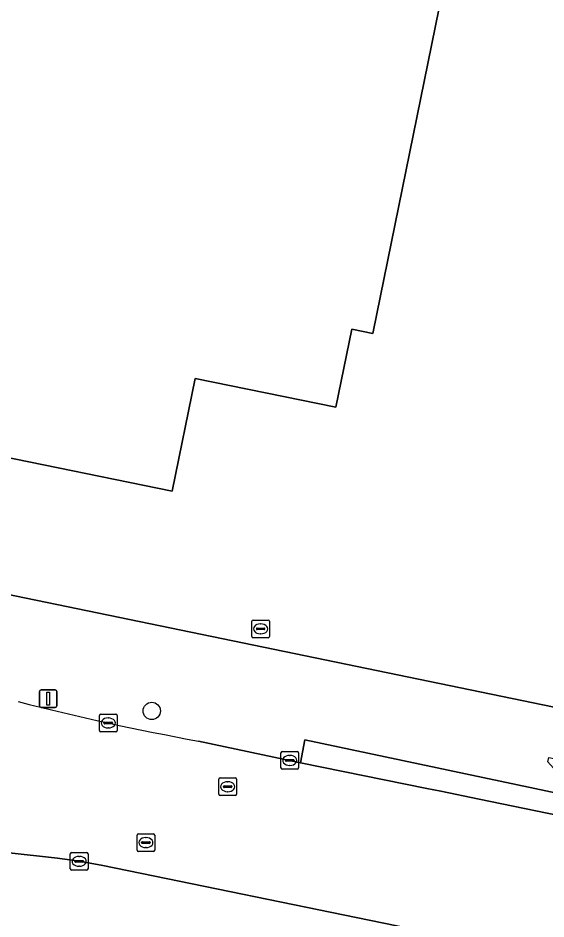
# Model space of a CAD drawing. Extents: x 157692 to 159674, y 381452 to 383291.
# Drawn here: x 158216.4 to 158246.3, y 382543.7 to 382594.7 of the extents above; entities that cross this region are included whole.
import ezdxf

# ---------------------------------------------------------------- set-up
doc = ezdxf.new("R2010")
doc.units = 0
for name, color, linetype in [('IMGEO_Boom', 7, 'Continuous'), ('IMGEO_Erf', 7, 'Continuous'), ('IMGEO_Kolk', 7, 'Continuous'), ('IMGEO_Lichtmast', 7, 'Continuous'), ('IMGEO_Pand', 7, 'Continuous'), ('IMGEO_Rijbaan_lokaal_gesloten', 7, 'Continuous'), ('IMGEO_Rioolput', 7, 'Continuous'), ('IMGEO_Voetpad_open', 7, 'Continuous')]:
    doc.layers.add(name, color=color, linetype=linetype)

msp = doc.modelspace()

# ---------------------------------------------------------------- linework, layer by layer
at = {"layer": 'IMGEO_Boom'}
msp.add_circle((158223.958, 382555.463), 0.489, dxfattribs=at)
at = {"layer": 'IMGEO_Erf'}
for points in [[(158243.757, 382612.546), (158236.473, 382576.8), (158235.277, 382577.044), (158234.376, 382572.635), (158226.41, 382574.263), (158225.105, 382567.884), (158204.086, 382572.182), (158205.004, 382576.617), (158202.528, 382577.106), (158203.883, 382583.785), (158206.933, 382583.154), (158214.188, 382618.547)], [(158195.722, 382566.191), (158274.782, 382549.891), (158311.051, 382542.412), (158311.095, 382542.581), (158321.419, 382540.176), (158391.337, 382525.614), (158405.273, 382522.711), (158421.57, 382519.396), (158421.623, 382519.691), (158430.232, 382517.917), (158430.22, 382517.771), (158448.226, 382514.066), (158448.261, 382514.179), (158456.419, 382512.52)]]:
    msp.add_lwpolyline(points, dxfattribs=at)
at = {"layer": 'IMGEO_Kolk'}
for p, q in [((158220.995, 382554.356), (158220.995, 382555.208)), ((158221.07, 382555.282), (158221.922, 382555.282)), ((158221.996, 382555.208), (158221.996, 382554.356)), ((158221.254, 382554.776), (158221.254, 382554.788)), ((158221.692, 382554.739), (158221.294, 382554.739)), ((158221.297, 382554.825), (158221.695, 382554.825)), ((158221.483, 382555.062), (158221.508, 382555.062)), ((158221.738, 382554.788), (158221.738, 382554.776)), ((158221.922, 382554.282), (158221.07, 382554.282)), ((158221.506, 382554.502), (158221.481, 382554.502)), ((158231.267, 382552.237), (158231.267, 382553.089)), ((158231.342, 382553.163), (158232.194, 382553.163)), ((158232.268, 382553.089), (158232.268, 382552.237)), ((158231.526, 382552.657), (158231.526, 382552.669)), ((158231.964, 382552.62), (158231.566, 382552.62)), ((158231.569, 382552.706), (158231.967, 382552.706)), ((158231.755, 382552.943), (158231.78, 382552.943)), ((158232.01, 382552.669), (158232.01, 382552.657)), ((158232.194, 382552.163), (158231.342, 382552.163)), ((158231.778, 382552.383), (158231.753, 382552.383)), ((158219.423, 382547.455), (158220.275, 382547.455)), ((158219.348, 382546.529), (158219.348, 382547.381)), ((158219.607, 382546.949), (158219.607, 382546.961)), ((158219.65, 382546.998), (158220.048, 382546.998)), ((158219.836, 382547.235), (158219.861, 382547.235)), ((158220.091, 382546.961), (158220.091, 382546.949)), ((158220.349, 382547.381), (158220.349, 382546.529)), ((158220.275, 382546.455), (158219.423, 382546.455)), ((158220.045, 382546.912), (158219.647, 382546.912)), ((158219.859, 382546.675), (158219.834, 382546.675))]:
    msp.add_line(p, q, dxfattribs=at)
for points in [[(158220.995, 382554.356), (158220.995, 382555.208)], [(158221.07, 382555.282), (158221.922, 382555.282)], [(158221.996, 382555.208), (158221.996, 382554.356)], [(158221.922, 382554.282), (158221.07, 382554.282)], [(158231.267, 382552.237), (158231.267, 382553.089)], [(158231.342, 382553.163), (158232.194, 382553.163)], [(158232.268, 382553.089), (158232.268, 382552.237)], [(158232.194, 382552.163), (158231.342, 382552.163)], [(158219.423, 382547.455), (158220.275, 382547.455)], [(158219.348, 382546.529), (158219.348, 382547.381)], [(158220.349, 382547.381), (158220.349, 382546.529)], [(158220.275, 382546.455), (158219.423, 382546.455)]]:
    msp.add_lwpolyline(points, dxfattribs=at)
for centre, radius, start, end in [((158221.072, 382555.206), 0.0765, 91.552, 178.448), ((158221.072, 382555.206), 0.0765, 91.552, 178.448), ((158221.92, 382555.206), 0.0765, 1.552, 88.448), ((158221.92, 382555.206), 0.0765, 1.552, 88.448), ((158221.294, 382554.785), 0.0403, 85.8775, 175.7526), ((158221.291, 382554.775), 0.0366, 178.938, 274.7102), ((158221.695, 382554.782), 0.043, 264.8664, 352.4533), ((158221.699, 382554.787), 0.0386, 1.7309, 96.639), ((158221.072, 382554.358), 0.0765, 181.552, 268.448), ((158221.072, 382554.358), 0.0765, 181.552, 268.448), ((158221.92, 382554.358), 0.0765, 271.552, 358.448), ((158221.92, 382554.358), 0.0765, 271.552, 358.448), ((158231.344, 382553.087), 0.0765, 91.552, 178.448), ((158231.344, 382553.087), 0.0765, 91.552, 178.448), ((158232.192, 382553.087), 0.0765, 1.552, 88.448), ((158232.192, 382553.087), 0.0765, 1.552, 88.448), ((158231.566, 382552.666), 0.0403, 85.8775, 175.7526), ((158231.563, 382552.656), 0.0366, 178.938, 274.7102), ((158231.967, 382552.663), 0.043, 264.8664, 352.4533), ((158231.971, 382552.668), 0.0386, 1.7309, 96.639), ((158231.344, 382552.239), 0.0765, 181.552, 268.448), ((158231.344, 382552.239), 0.0765, 181.552, 268.448), ((158232.192, 382552.239), 0.0765, 271.552, 358.448), ((158232.192, 382552.239), 0.0765, 271.552, 358.448), ((158219.425, 382547.379), 0.0765, 91.552, 178.448), ((158219.425, 382547.379), 0.0765, 91.552, 178.448), ((158220.273, 382547.379), 0.0765, 1.552, 88.448), ((158220.273, 382547.379), 0.0765, 1.552, 88.448), ((158219.647, 382546.958), 0.0403, 85.8775, 175.7526), ((158219.644, 382546.948), 0.0366, 178.938, 274.7102), ((158220.048, 382546.955), 0.043, 264.8664, 352.4533), ((158220.052, 382546.96), 0.0386, 1.7309, 96.639), ((158219.425, 382546.531), 0.0765, 181.552, 268.448), ((158219.425, 382546.531), 0.0765, 181.552, 268.448), ((158220.273, 382546.531), 0.0765, 271.552, 358.448), ((158220.273, 382546.531), 0.0765, 271.552, 358.448)]:
    msp.add_arc(centre, radius, start, end, dxfattribs=at)
for centre, major_axis, ratio, start_param, end_param in [((158221.482, 382554.782), (-0.387, 0.002), 0.722429, 4.712389, 7.853982), ((158221.507, 382554.782), (-0.39, 0.002), 0.717154, 1.570796, 4.712389), ((158231.754, 382552.663), (-0.387, 0.002), 0.722429, 4.712389, 7.853982), ((158231.779, 382552.663), (-0.39, 0.002), 0.717154, 1.570796, 4.712389), ((158219.835, 382546.955), (-0.387, 0.002), 0.722429, 4.712389, 7.853982), ((158219.86, 382546.955), (-0.39, 0.002), 0.717154, 1.570796, 4.712389)]:
    msp.add_ellipse(centre, major_axis=major_axis, ratio=ratio, start_param=start_param, end_param=end_param, dxfattribs=at)
at = {"layer": 'IMGEO_Lichtmast'}
for p, q in [((158217.701, 382556.655), (158218.491, 382556.655)), ((158218.491, 382556.655), (158217.701, 382556.655)), ((158217.601, 382555.755), (158217.601, 382556.555)), ((158217.601, 382556.555), (158217.601, 382555.755)), ((158218.591, 382556.555), (158218.591, 382555.755)), ((158218.591, 382555.755), (158218.591, 382556.555)), ((158218.491, 382555.655), (158217.701, 382555.655)), ((158217.701, 382555.655), (158218.491, 382555.655))]:
    msp.add_line(p, q, dxfattribs=at)
msp.add_lwpolyline([(158218.021, 382556.53), (158218.171, 382556.53), (158218.171, 382555.78), (158218.021, 382555.78), (158218.021, 382556.53)], dxfattribs=at)
for centre, start, end in [((158217.701, 382556.555), 90, 180), ((158217.701, 382556.555), 90, 180), ((158218.491, 382556.555), 0, 90), ((158218.491, 382556.555), 360, 90), ((158217.701, 382555.755), 180, 270), ((158217.701, 382555.755), 180, 270), ((158218.491, 382555.755), 270, 0), ((158218.491, 382555.755), 270, 0)]:
    msp.add_arc(centre, 0.1, start, end, dxfattribs=at)
at = {"layer": 'IMGEO_Pand'}
msp.add_lwpolyline([(158214.188, 382618.547), (158206.933, 382583.154), (158203.883, 382583.785), (158202.528, 382577.106), (158205.004, 382576.617), (158204.086, 382572.182), (158225.105, 382567.884), (158226.41, 382574.263), (158234.376, 382572.635), (158235.277, 382577.044), (158236.473, 382576.8), (158243.757, 382612.546)], dxfattribs=at)
at = {"layer": 'IMGEO_Rijbaan_lokaal_gesloten'}
for points in [[(158285.228, 382541.605), (158277.517, 382543.204), (158273.467, 382544.043), (158261.553, 382546.547), (158249.545, 382549.02), (158242.491, 382550.473), (158240.314, 382550.925), (158239.515, 382551.08), (158232.366, 382552.535), (158226.605, 382553.753)], [(158185.305, 382550.409), (158192.209, 382549.881), (158194.28, 382549.723), (158195.875, 382549.606), (158197.514, 382549.46), (158198.742, 382549.325), (158207.155, 382548.401), (158218.614, 382547.142), (158219.845, 382546.957), (158221.185, 382546.711), (158237.723, 382543.32), (158240.875, 382542.65), (158242.179, 382542.381), (158248.059, 382541.17), (158259.953, 382538.72), (158260.015, 382538.714), (158289.255, 382532.72), (158289.761, 382532.565), (158290.003, 382532.509), (158300.233, 382530.369), (158302.415, 382538.043), (158285.228, 382541.605)]]:
    msp.add_lwpolyline(points, dxfattribs=at)
msp.add_arc((158255.06, 382708.37), 157.214, 255.75999, 259.5722, dxfattribs=at)
at = {"layer": 'IMGEO_Rioolput'}
for p, q in [((158229.617, 382559.677), (158229.617, 382560.529)), ((158229.692, 382560.603), (158230.544, 382560.603)), ((158230.105, 382560.383), (158230.13, 382560.383)), ((158230.618, 382560.529), (158230.618, 382559.677)), ((158229.876, 382560.097), (158229.876, 382560.109)), ((158230.314, 382560.06), (158229.916, 382560.06)), ((158229.919, 382560.146), (158230.317, 382560.146)), ((158230.128, 382559.823), (158230.103, 382559.823)), ((158230.36, 382560.109), (158230.36, 382560.097)), ((158230.544, 382559.603), (158229.692, 382559.603)), ((158227.753, 382550.748), (158227.753, 382551.6)), ((158227.828, 382551.674), (158228.68, 382551.674)), ((158228.754, 382551.6), (158228.754, 382550.748)), ((158228.012, 382551.168), (158228.012, 382551.18)), ((158228.45, 382551.131), (158228.052, 382551.131)), ((158228.055, 382551.217), (158228.453, 382551.217)), ((158228.241, 382551.454), (158228.266, 382551.454)), ((158228.496, 382551.18), (158228.496, 382551.168)), ((158228.68, 382550.674), (158227.828, 382550.674)), ((158228.264, 382550.894), (158228.239, 382550.894)), ((158223.198, 382548.515), (158224.05, 382548.515)), ((158223.123, 382547.589), (158223.123, 382548.441)), ((158223.382, 382548.009), (158223.382, 382548.021)), ((158223.82, 382547.972), (158223.422, 382547.972)), ((158223.425, 382548.058), (158223.823, 382548.058)), ((158223.611, 382548.295), (158223.636, 382548.295)), ((158223.866, 382548.021), (158223.866, 382548.009)), ((158224.124, 382548.441), (158224.124, 382547.589)), ((158224.05, 382547.515), (158223.198, 382547.515)), ((158223.634, 382547.735), (158223.609, 382547.735))]:
    msp.add_line(p, q, dxfattribs=at)
for points in [[(158229.617, 382559.677), (158229.617, 382560.529)], [(158229.692, 382560.603), (158230.544, 382560.603)], [(158230.618, 382560.529), (158230.618, 382559.677)], [(158230.544, 382559.603), (158229.692, 382559.603)], [(158227.753, 382550.748), (158227.753, 382551.6)], [(158227.828, 382551.674), (158228.68, 382551.674)], [(158228.754, 382551.6), (158228.754, 382550.748)], [(158228.68, 382550.674), (158227.828, 382550.674)], [(158223.198, 382548.515), (158224.05, 382548.515)], [(158223.123, 382547.589), (158223.123, 382548.441)], [(158224.124, 382548.441), (158224.124, 382547.589)], [(158224.05, 382547.515), (158223.198, 382547.515)]]:
    msp.add_lwpolyline(points, dxfattribs=at)
for centre, radius, start, end in [((158229.694, 382560.527), 0.0765, 91.552, 178.448), ((158229.694, 382560.527), 0.0765, 91.552, 178.448), ((158230.542, 382560.527), 0.0765, 1.552, 88.448), ((158230.542, 382560.527), 0.0765, 1.552, 88.448), ((158229.694, 382559.679), 0.0765, 181.552, 268.448), ((158229.694, 382559.679), 0.0765, 181.552, 268.448), ((158229.916, 382560.106), 0.0403, 85.8775, 175.7526), ((158229.913, 382560.096), 0.0366, 178.938, 274.7102), ((158230.317, 382560.103), 0.043, 264.8664, 352.4533), ((158230.321, 382560.108), 0.0386, 1.7309, 96.639), ((158230.542, 382559.679), 0.0765, 271.552, 358.448), ((158230.542, 382559.679), 0.0765, 271.552, 358.448), ((158227.83, 382551.598), 0.0765, 91.552, 178.448), ((158227.83, 382551.598), 0.0765, 91.552, 178.448), ((158228.678, 382551.598), 0.0765, 1.552, 88.448), ((158228.678, 382551.598), 0.0765, 1.552, 88.448), ((158228.052, 382551.177), 0.0403, 85.8775, 175.7526), ((158228.049, 382551.167), 0.0366, 178.938, 274.7102), ((158228.453, 382551.174), 0.043, 264.8664, 352.4533), ((158228.457, 382551.179), 0.0386, 1.7309, 96.639), ((158227.83, 382550.75), 0.0765, 181.552, 268.448), ((158227.83, 382550.75), 0.0765, 181.552, 268.448), ((158228.678, 382550.75), 0.0765, 271.552, 358.448), ((158228.678, 382550.75), 0.0765, 271.552, 358.448), ((158223.2, 382548.439), 0.0765, 91.552, 178.448), ((158223.2, 382548.439), 0.0765, 91.552, 178.448), ((158224.048, 382548.439), 0.0765, 1.552, 88.448), ((158224.048, 382548.439), 0.0765, 1.552, 88.448), ((158223.422, 382548.018), 0.0403, 85.8775, 175.7526), ((158223.419, 382548.008), 0.0366, 178.938, 274.7102), ((158223.823, 382548.015), 0.043, 264.8664, 352.4533), ((158223.827, 382548.02), 0.0386, 1.7309, 96.639), ((158223.2, 382547.591), 0.0765, 181.552, 268.448), ((158223.2, 382547.591), 0.0765, 181.552, 268.448), ((158224.048, 382547.591), 0.0765, 271.552, 358.448), ((158224.048, 382547.591), 0.0765, 271.552, 358.448)]:
    msp.add_arc(centre, radius, start, end, dxfattribs=at)
for centre, major_axis, ratio, start_param, end_param in [((158230.104, 382560.103), (-0.387, 0.002), 0.722429, 4.712389, 7.853982), ((158230.129, 382560.103), (-0.39, 0.002), 0.717154, 1.570796, 4.712389), ((158228.24, 382551.174), (-0.387, 0.002), 0.722429, 4.712389, 7.853982), ((158228.265, 382551.174), (-0.39, 0.002), 0.717154, 1.570796, 4.712389), ((158223.61, 382548.015), (-0.387, 0.002), 0.722429, 4.712389, 7.853982), ((158223.635, 382548.015), (-0.39, 0.002), 0.717154, 1.570796, 4.712389)]:
    msp.add_ellipse(centre, major_axis=major_axis, ratio=ratio, start_param=start_param, end_param=end_param, dxfattribs=at)
at = {"layer": 'IMGEO_Voetpad_open'}
for points in [[(158430.22, 382517.771), (158430.232, 382517.917), (158421.623, 382519.691), (158421.57, 382519.396), (158405.273, 382522.711), (158391.337, 382525.614), (158321.419, 382540.176), (158311.095, 382542.581), (158311.051, 382542.412), (158274.782, 382549.891), (158195.722, 382566.191)], [(158226.605, 382553.753), (158232.366, 382552.535), (158232.626, 382553.825), (158248.225, 382550.53), (158246.372, 382552.587), (158246.43, 382552.832), (158278.14, 382546.35), (158277.755, 382544.399), (158285.48, 382542.785), (158285.883, 382544.714), (158304.989, 382540.809), (158302.697, 382539.25), (158312.529, 382537.196), (158312.955, 382539.284), (158320.944, 382537.65), (158332.478, 382535.245), (158332.059, 382533.173), (158339.75, 382531.581)]]:
    msp.add_lwpolyline(points, dxfattribs=at)
for points in [[(158232.366, 382552.535), (158239.515, 382551.08), (158240.314, 382550.925), (158242.491, 382550.473), (158249.545, 382549.02), (158248.225, 382550.53), (158232.626, 382553.825)], [(158219.845, 382546.957), (158218.614, 382547.142), (158207.155, 382548.401), (158206.219, 382543.859), (158236.17, 382537.706), (158240.987, 382536.71), (158242.179, 382542.381), (158240.875, 382542.65), (158237.723, 382543.32), (158221.185, 382546.711)]]:
    msp.add_lwpolyline(points, close=True, dxfattribs=at)
msp.add_arc((158255.06, 382708.37), 157.214, 255.75999, 259.5722, dxfattribs=at)

doc.saveas('drawing.dxf')
